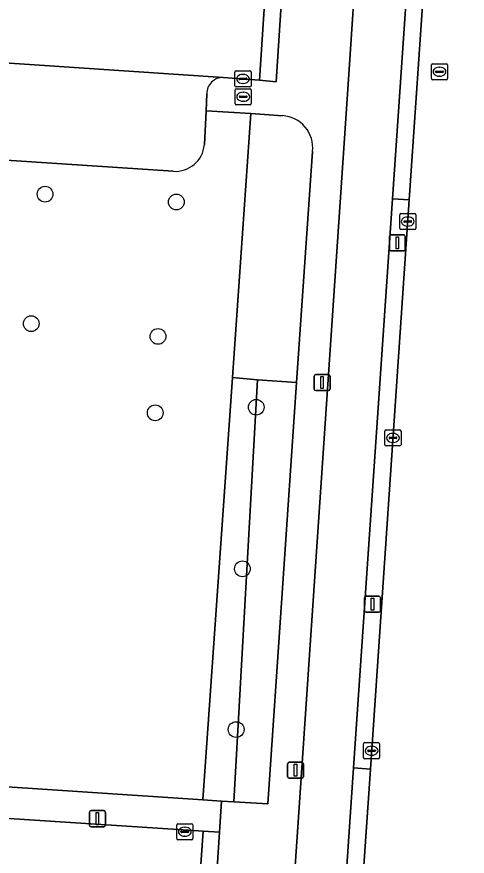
# Model space of a CAD drawing. Extents: x 161848 to 162726, y 385382 to 386521.
# Drawn here: x 161981.2 to 162009.2, y 385526.1 to 385578.3 of the extents above; entities that cross this region are included whole.
import ezdxf

# ---------------------------------------------------------------- set-up
doc = ezdxf.new("R2010")
doc.units = 0
for name, color, linetype in [('IMGEO_Boom', 7, 'Continuous'), ('IMGEO_Brandkraan', 7, 'Continuous'), ('IMGEO_Fietspad_gesloten', 7, 'Continuous'), ('IMGEO_Groenvoorziening', 7, 'Continuous'), ('IMGEO_Kolk', 7, 'Continuous'), ('IMGEO_Lichtmast', 7, 'Continuous'), ('IMGEO_Parkeervlak_open', 7, 'Continuous'), ('IMGEO_Rijbaan_lokaal_open', 7, 'Continuous'), ('IMGEO_Rioolput', 7, 'Continuous'), ('IMGEO_Verkeerseiland_open', 7, 'Continuous'), ('IMGEO_Voetpad_open', 7, 'Continuous')]:
    doc.layers.add(name, color=color, linetype=linetype)

msp = doc.modelspace()

# ---------------------------------------------------------------- linework, layer by layer
at = {"layer": 'IMGEO_Boom'}
for centre in [(161982.953, 385567.288), (161991.117, 385566.798), (161982.093, 385559.235), (161989.977, 385558.44), (161996.085, 385554.036), (161989.801, 385553.69), (161995.225, 385543.989), (161994.836, 385533.993)]:
    msp.add_circle(centre, 0.489, dxfattribs=at)
at = {"layer": 'IMGEO_Brandkraan'}
for p, q in [((161994.774, 385572.917), (161994.774, 385573.769)), ((161994.849, 385573.843), (161995.701, 385573.843)), ((161995.262, 385573.623), (161995.287, 385573.623)), ((161995.775, 385573.769), (161995.775, 385572.917)), ((161995.033, 385573.337), (161995.033, 385573.349)), ((161995.471, 385573.3), (161995.073, 385573.3)), ((161995.076, 385573.386), (161995.474, 385573.386)), ((161995.517, 385573.349), (161995.517, 385573.337)), ((161995.701, 385572.843), (161994.849, 385572.843)), ((161995.285, 385573.063), (161995.26, 385573.063))]:
    msp.add_line(p, q, dxfattribs=at)
for points in [[(161994.774, 385572.917), (161994.774, 385573.769)], [(161994.849, 385573.843), (161995.701, 385573.843)], [(161995.775, 385573.769), (161995.775, 385572.917)], [(161995.701, 385572.843), (161994.849, 385572.843)]]:
    msp.add_lwpolyline(points, dxfattribs=at)
for centre, radius, start, end in [((161994.851, 385573.767), 0.0765, 91.552, 178.448), ((161994.851, 385573.767), 0.0765, 91.552, 178.448), ((161995.699, 385573.767), 0.0765, 1.552, 88.448), ((161995.699, 385573.767), 0.0765, 1.552, 88.448), ((161995.073, 385573.346), 0.0403, 85.8775, 175.7526), ((161995.07, 385573.336), 0.0366, 178.938, 274.7102), ((161995.474, 385573.343), 0.043, 264.8664, 352.4533), ((161995.478, 385573.348), 0.0386, 1.7309, 96.639), ((161994.851, 385572.919), 0.0765, 181.552, 268.448), ((161994.851, 385572.919), 0.0765, 181.552, 268.448), ((161995.699, 385572.919), 0.0765, 271.552, 358.448), ((161995.699, 385572.919), 0.0765, 271.552, 358.448)]:
    msp.add_arc(centre, radius, start, end, dxfattribs=at)
for centre, major_axis, ratio, start_param, end_param in [((161995.261, 385573.343), (-0.387, 0.002), 0.722429, 4.712389, 7.853982), ((161995.286, 385573.343), (-0.39, 0.002), 0.717154, 1.570796, 4.712389)]:
    msp.add_ellipse(centre, major_axis=major_axis, ratio=ratio, start_param=start_param, end_param=end_param, dxfattribs=at)
at = {"layer": 'IMGEO_Fietspad_gesloten'}
msp.add_lwpolyline([(161996.648, 385450.842), (161996.774, 385452.863), (161998.316, 385475.661), (161998.86, 385483.618), (162001.032, 385515.398), (162002.135, 385531.607), (162004.561, 385567.004), (162005.719, 385583.954), (162006.198, 385591.319), (162006.53, 385596.378), (162006.744, 385599.673), (162007.138, 385605.527), (162003.948, 385605.742), (162003.371, 385597.237), (162002.14, 385579.104), (162001.78, 385573.813), (161998.624, 385527.317), (161998.276, 385522.203), (161995.573, 385482.388), (161995.227, 385477.289), (161995.132, 385475.887), (161992.735, 385441.913), (161992.311, 385435.632)], dxfattribs=at)
at = {"layer": 'IMGEO_Groenvoorziening'}
for points in [[(161994.599, 385555.88), (161995.747, 385572.295), (161992.963, 385572.472), (161992.861, 385570.366)], [(161997.722, 385572.169), (161995.747, 385572.295), (161994.599, 385555.88), (161996.155, 385555.751), (161998.597, 385555.583), (161999.585, 385569.951)], [(161990.916, 385568.71), (161980.229, 385569.429), (161979.919, 385564.608), (161964.473, 385565.647), (161962.864, 385565.755), (161962.416, 385558.789), (161960.009, 385558.951), (161960.047, 385559.512), (161957.623, 385559.668), (161957.052, 385550.793), (161956.049, 385535.204), (161955.848, 385532.071), (161956.926, 385531.999), (161959.191, 385531.849), (161963.431, 385531.567), (161992.761, 385529.616), (161994.599, 385555.88)]]:
    msp.add_lwpolyline(points, dxfattribs=at)
for points in [[(161996.155, 385555.751), (161994.599, 385555.88), (161992.761, 385529.616), (161993.923, 385529.548), (161994.691, 385529.503)], [(161998.597, 385555.583), (161996.155, 385555.751), (161994.691, 385529.503), (161996.796, 385529.38)]]:
    msp.add_lwpolyline(points, close=True, dxfattribs=at)
for centre, radius, start, end in [((161997.604, 385570.179), 1.994, 353.4413, 86.6156), ((161991.041, 385570.534), 1.828, 266.0825, 354.7406)]:
    msp.add_arc(centre, radius, start, end, dxfattribs=at)
at = {"layer": 'IMGEO_Kolk'}
for p, q in [((161994.761, 385574.029), (161994.761, 385574.881)), ((161994.836, 385574.955), (161995.688, 385574.955)), ((161995.249, 385574.735), (161995.274, 385574.735)), ((161995.762, 385574.881), (161995.762, 385574.029)), ((161995.02, 385574.449), (161995.02, 385574.461)), ((161995.458, 385574.412), (161995.06, 385574.412)), ((161995.063, 385574.498), (161995.461, 385574.498)), ((161995.272, 385574.175), (161995.247, 385574.175)), ((161995.504, 385574.461), (161995.504, 385574.449)), ((161995.688, 385573.955), (161994.836, 385573.955)), ((162005.004, 385565.159), (162005.004, 385566.011)), ((162005.079, 385566.085), (162005.931, 385566.085)), ((162005.492, 385565.865), (162005.517, 385565.865)), ((162006.005, 385566.011), (162006.005, 385565.159)), ((162005.263, 385565.579), (162005.263, 385565.591)), ((162005.701, 385565.542), (162005.303, 385565.542)), ((162005.306, 385565.628), (162005.704, 385565.628)), ((162005.515, 385565.305), (162005.49, 385565.305)), ((162005.747, 385565.591), (162005.747, 385565.579)), ((162005.931, 385565.085), (162005.079, 385565.085)), ((162004.086, 385551.705), (162004.086, 385552.557)), ((162004.161, 385552.631), (162005.013, 385552.631)), ((162004.574, 385552.411), (162004.599, 385552.411)), ((162005.087, 385552.557), (162005.087, 385551.705)), ((162004.345, 385552.125), (162004.345, 385552.137)), ((162004.783, 385552.088), (162004.385, 385552.088)), ((162004.388, 385552.174), (162004.786, 385552.174)), ((162004.597, 385551.851), (162004.572, 385551.851)), ((162004.829, 385552.137), (162004.829, 385552.125)), ((162005.013, 385551.631), (162004.161, 385551.631)), ((162002.758, 385532.252), (162002.758, 385533.104)), ((162002.833, 385533.178), (162003.685, 385533.178)), ((162003.246, 385532.958), (162003.271, 385532.958)), ((162003.759, 385533.104), (162003.759, 385532.252)), ((162003.017, 385532.672), (162003.017, 385532.684)), ((162003.455, 385532.635), (162003.057, 385532.635)), ((162003.06, 385532.721), (162003.458, 385532.721)), ((162003.269, 385532.398), (162003.244, 385532.398)), ((162003.501, 385532.684), (162003.501, 385532.672)), ((162003.685, 385532.178), (162002.833, 385532.178)), ((161991.141, 385527.214), (161991.141, 385528.066)), ((161991.216, 385528.14), (161992.068, 385528.14)), ((161991.443, 385527.683), (161991.841, 385527.683)), ((161991.629, 385527.92), (161991.654, 385527.92)), ((161992.142, 385528.066), (161992.142, 385527.214)), ((161991.4, 385527.634), (161991.4, 385527.646)), ((161991.838, 385527.597), (161991.44, 385527.597)), ((161991.652, 385527.36), (161991.627, 385527.36)), ((161991.884, 385527.646), (161991.884, 385527.634)), ((161992.068, 385527.14), (161991.216, 385527.14))]:
    msp.add_line(p, q, dxfattribs=at)
for points in [[(161994.761, 385574.029), (161994.761, 385574.881)], [(161994.836, 385574.955), (161995.688, 385574.955)], [(161995.762, 385574.881), (161995.762, 385574.029)], [(161995.688, 385573.955), (161994.836, 385573.955)], [(162005.004, 385565.159), (162005.004, 385566.011)], [(162005.079, 385566.085), (162005.931, 385566.085)], [(162006.005, 385566.011), (162006.005, 385565.159)], [(162005.931, 385565.085), (162005.079, 385565.085)], [(162004.086, 385551.705), (162004.086, 385552.557)], [(162004.161, 385552.631), (162005.013, 385552.631)], [(162005.087, 385552.557), (162005.087, 385551.705)], [(162005.013, 385551.631), (162004.161, 385551.631)], [(162002.758, 385532.252), (162002.758, 385533.104)], [(162002.833, 385533.178), (162003.685, 385533.178)], [(162003.759, 385533.104), (162003.759, 385532.252)], [(162003.685, 385532.178), (162002.833, 385532.178)], [(161991.141, 385527.214), (161991.141, 385528.066)], [(161991.216, 385528.14), (161992.068, 385528.14)], [(161992.142, 385528.066), (161992.142, 385527.214)], [(161992.068, 385527.14), (161991.216, 385527.14)]]:
    msp.add_lwpolyline(points, dxfattribs=at)
for centre, radius, start, end in [((161994.838, 385574.879), 0.0765, 91.552, 178.448), ((161994.838, 385574.879), 0.0765, 91.552, 178.448), ((161995.686, 385574.879), 0.0765, 1.552, 88.448), ((161995.686, 385574.879), 0.0765, 1.552, 88.448), ((161995.06, 385574.458), 0.0403, 85.8775, 175.7526), ((161995.057, 385574.448), 0.0366, 178.938, 274.7102), ((161995.461, 385574.455), 0.043, 264.8664, 352.4533), ((161995.465, 385574.46), 0.0386, 1.7309, 96.639), ((161994.838, 385574.031), 0.0765, 181.552, 268.448), ((161994.838, 385574.031), 0.0765, 181.552, 268.448), ((161995.686, 385574.031), 0.0765, 271.552, 358.448), ((161995.686, 385574.031), 0.0765, 271.552, 358.448), ((162005.081, 385566.009), 0.0765, 91.552, 178.448), ((162005.081, 385566.009), 0.0765, 91.552, 178.448), ((162005.929, 385566.009), 0.0765, 1.552, 88.448), ((162005.929, 385566.009), 0.0765, 1.552, 88.448), ((162005.303, 385565.588), 0.0403, 85.8775, 175.7526), ((162005.3, 385565.578), 0.0366, 178.938, 274.7102), ((162005.704, 385565.585), 0.043, 264.8664, 352.4533), ((162005.708, 385565.59), 0.0386, 1.7309, 96.639), ((162005.081, 385565.161), 0.0765, 181.552, 268.448), ((162005.081, 385565.161), 0.0765, 181.552, 268.448), ((162005.929, 385565.161), 0.0765, 271.552, 358.448), ((162005.929, 385565.161), 0.0765, 271.552, 358.448), ((162004.163, 385552.555), 0.0765, 91.552, 178.448), ((162004.163, 385552.555), 0.0765, 91.552, 178.448), ((162005.011, 385552.555), 0.0765, 1.552, 88.448), ((162005.011, 385552.555), 0.0765, 1.552, 88.448), ((162004.163, 385551.707), 0.0765, 181.552, 268.448), ((162004.163, 385551.707), 0.0765, 181.552, 268.448), ((162004.385, 385552.134), 0.0403, 85.8775, 175.7526), ((162004.382, 385552.124), 0.0366, 178.938, 274.7102), ((162004.786, 385552.131), 0.043, 264.8664, 352.4533), ((162004.79, 385552.136), 0.0386, 1.7309, 96.639), ((162005.011, 385551.707), 0.0765, 271.552, 358.448), ((162005.011, 385551.707), 0.0765, 271.552, 358.448), ((162002.835, 385533.102), 0.0765, 91.552, 178.448), ((162002.835, 385533.102), 0.0765, 91.552, 178.448), ((162003.683, 385533.102), 0.0765, 1.552, 88.448), ((162003.683, 385533.102), 0.0765, 1.552, 88.448), ((162003.057, 385532.681), 0.0403, 85.8775, 175.7526), ((162003.054, 385532.671), 0.0366, 178.938, 274.7102), ((162003.458, 385532.678), 0.043, 264.8664, 352.4533), ((162003.462, 385532.683), 0.0386, 1.7309, 96.639), ((162002.835, 385532.254), 0.0765, 181.552, 268.448), ((162002.835, 385532.254), 0.0765, 181.552, 268.448), ((162003.683, 385532.254), 0.0765, 271.552, 358.448), ((162003.683, 385532.254), 0.0765, 271.552, 358.448), ((161991.218, 385528.064), 0.0765, 91.552, 178.448), ((161991.218, 385528.064), 0.0765, 91.552, 178.448), ((161991.44, 385527.643), 0.0403, 85.8775, 175.7526), ((161991.845, 385527.645), 0.0386, 1.7309, 96.639), ((161992.066, 385528.064), 0.0765, 1.552, 88.448), ((161992.066, 385528.064), 0.0765, 1.552, 88.448), ((161991.218, 385527.216), 0.0765, 181.552, 268.448), ((161991.218, 385527.216), 0.0765, 181.552, 268.448), ((161991.437, 385527.633), 0.0366, 178.938, 274.7102), ((161991.841, 385527.64), 0.043, 264.8664, 352.4533), ((161992.066, 385527.216), 0.0765, 271.552, 358.448), ((161992.066, 385527.216), 0.0765, 271.552, 358.448)]:
    msp.add_arc(centre, radius, start, end, dxfattribs=at)
for centre, major_axis, ratio, start_param, end_param in [((161995.248, 385574.455), (-0.387, 0.002), 0.722429, 4.712389, 7.853982), ((161995.273, 385574.455), (-0.39, 0.002), 0.717154, 1.570796, 4.712389), ((162005.491, 385565.585), (-0.387, 0.002), 0.722429, 4.712389, 7.853982), ((162005.516, 385565.585), (-0.39, 0.002), 0.717154, 1.570796, 4.712389), ((162004.573, 385552.131), (-0.387, 0.002), 0.722429, 4.712389, 7.853982), ((162004.598, 385552.131), (-0.39, 0.002), 0.717154, 1.570796, 4.712389), ((162003.245, 385532.678), (-0.387, 0.002), 0.722429, 4.712389, 7.853982), ((162003.27, 385532.678), (-0.39, 0.002), 0.717154, 1.570796, 4.712389), ((161991.628, 385527.64), (-0.387, 0.002), 0.722429, 4.712389, 7.853982), ((161991.653, 385527.64), (-0.39, 0.002), 0.717154, 1.570796, 4.712389)]:
    msp.add_ellipse(centre, major_axis=major_axis, ratio=ratio, start_param=start_param, end_param=end_param, dxfattribs=at)
at = {"layer": 'IMGEO_Lichtmast'}
for p, q in [((162004.464, 385564.764), (162005.254, 385564.764)), ((162005.254, 385564.764), (162004.464, 385564.764)), ((162004.364, 385563.864), (162004.364, 385564.664)), ((162004.364, 385564.664), (162004.364, 385563.864)), ((162005.354, 385564.664), (162005.354, 385563.864)), ((162005.354, 385563.864), (162005.354, 385564.664)), ((162005.254, 385563.764), (162004.464, 385563.764)), ((162004.464, 385563.764), (162005.254, 385563.764)), ((161999.685, 385555.171), (161999.685, 385555.971)), ((161999.685, 385555.971), (161999.685, 385555.171)), ((161999.785, 385556.071), (162000.575, 385556.071)), ((162000.575, 385556.071), (161999.785, 385556.071)), ((162000.675, 385555.971), (162000.675, 385555.171)), ((162000.675, 385555.171), (162000.675, 385555.971)), ((162000.575, 385555.071), (161999.785, 385555.071)), ((161999.785, 385555.071), (162000.575, 385555.071)), ((162002.92, 385542.292), (162003.71, 385542.292)), ((162003.71, 385542.292), (162002.92, 385542.292)), ((162002.82, 385541.392), (162002.82, 385542.192)), ((162002.82, 385542.192), (162002.82, 385541.392)), ((162003.81, 385542.192), (162003.81, 385541.392)), ((162003.81, 385541.392), (162003.81, 385542.192)), ((162003.71, 385541.292), (162002.92, 385541.292)), ((162002.92, 385541.292), (162003.71, 385541.292)), ((161998.031, 385531.06), (161998.031, 385531.86)), ((161998.031, 385531.86), (161998.031, 385531.06)), ((161998.131, 385531.96), (161998.921, 385531.96)), ((161998.921, 385531.96), (161998.131, 385531.96)), ((161999.021, 385531.86), (161999.021, 385531.06)), ((161999.021, 385531.06), (161999.021, 385531.86)), ((161998.921, 385530.96), (161998.131, 385530.96)), ((161998.131, 385530.96), (161998.921, 385530.96)), ((161985.712, 385528.05), (161985.712, 385528.85)), ((161985.712, 385528.85), (161985.712, 385528.05)), ((161985.812, 385528.95), (161986.602, 385528.95)), ((161986.602, 385528.95), (161985.812, 385528.95)), ((161986.702, 385528.85), (161986.702, 385528.05)), ((161986.702, 385528.05), (161986.702, 385528.85)), ((161986.602, 385527.95), (161985.812, 385527.95)), ((161985.812, 385527.95), (161986.602, 385527.95))]:
    msp.add_line(p, q, dxfattribs=at)
for points in [[(162004.784, 385564.639), (162004.934, 385564.639), (162004.934, 385563.889), (162004.784, 385563.889), (162004.784, 385564.639)], [(162000.105, 385555.946), (162000.255, 385555.946), (162000.255, 385555.196), (162000.105, 385555.196), (162000.105, 385555.946)], [(162003.24, 385542.167), (162003.39, 385542.167), (162003.39, 385541.417), (162003.24, 385541.417), (162003.24, 385542.167)], [(161998.451, 385531.835), (161998.601, 385531.835), (161998.601, 385531.085), (161998.451, 385531.085), (161998.451, 385531.835)], [(161986.132, 385528.825), (161986.282, 385528.825), (161986.282, 385528.075), (161986.132, 385528.075), (161986.132, 385528.825)]]:
    msp.add_lwpolyline(points, dxfattribs=at)
for centre, start, end in [((162004.464, 385564.664), 90, 180), ((162004.464, 385564.664), 90, 180), ((162005.254, 385564.664), 0, 90), ((162005.254, 385564.664), 360, 90), ((162004.464, 385563.864), 180, 270), ((162004.464, 385563.864), 180, 270), ((162005.254, 385563.864), 270, 0), ((162005.254, 385563.864), 270, 0), ((161999.785, 385555.971), 90, 180), ((161999.785, 385555.971), 90, 180), ((162000.575, 385555.971), 0, 90), ((162000.575, 385555.971), 360, 90), ((161999.785, 385555.171), 180, 270), ((161999.785, 385555.171), 180, 270), ((162000.575, 385555.171), 270, 0), ((162000.575, 385555.171), 270, 0), ((162002.92, 385542.192), 90, 180), ((162002.92, 385542.192), 90, 180), ((162003.71, 385542.192), 0, 90), ((162003.71, 385542.192), 360, 90), ((162002.92, 385541.392), 180, 270), ((162002.92, 385541.392), 180, 270), ((162003.71, 385541.392), 270, 0), ((162003.71, 385541.392), 270, 0), ((161998.131, 385531.86), 90, 180), ((161998.131, 385531.86), 90, 180), ((161998.921, 385531.86), 0, 90), ((161998.921, 385531.86), 360, 90), ((161998.131, 385531.06), 180, 270), ((161998.131, 385531.06), 180, 270), ((161998.921, 385531.06), 270, 0), ((161998.921, 385531.06), 270, 0), ((161985.812, 385528.85), 90, 180), ((161985.812, 385528.85), 90, 180), ((161986.602, 385528.85), 0, 90), ((161986.602, 385528.85), 360, 90), ((161985.812, 385528.05), 180, 270), ((161985.812, 385528.05), 180, 270), ((161986.602, 385528.05), 270, 0), ((161986.602, 385528.05), 270, 0)]:
    msp.add_arc(centre, 0.1, start, end, dxfattribs=at)
at = {"layer": 'IMGEO_Parkeervlak_open'}
for points in [[(161994.035, 385574.544), (161958.177, 385576.956)], [(161992.963, 385572.472), (161993.003, 385573.528)], [(161992.861, 385570.366), (161992.963, 385572.472)], [(161961.029, 385570.72), (161964.798, 385570.467), (161980.229, 385569.429), (161990.916, 385568.71)]]:
    msp.add_lwpolyline(points, dxfattribs=at)
for centre, radius, start, end in [((161994.019, 385573.528), 1.016, 89.0906, 180.0142), ((161991.041, 385570.534), 1.828, 266.0825, 354.7406)]:
    msp.add_arc(centre, radius, start, end, dxfattribs=at)
at = {"layer": 'IMGEO_Rijbaan_lokaal_open'}
for points in [[(162014.09, 385602.491), (162015.218, 385619.015), (162016.148, 385632.865), (162010.05, 385633.182), (162008.94, 385616.682), (162007.797, 385599.605), (162007.58, 385596.315), (162007.244, 385591.241), (162006.746, 385583.864), (162005.598, 385566.94), (162003.18, 385531.527), (162002.072, 385515.337), (161999.911, 385483.524), (161999.357, 385475.567), (161997.814, 385452.783), (161997.678, 385450.723)], [(161958.177, 385576.956), (161994.035, 385574.544), (161996.279, 385574.381), (161996.609, 385579.459), (161993.817, 385579.653), (161948.87, 385582.767), (161948.39, 385582.793), (161948.085, 385581.619), (161947.765, 385575.649), (161947.75, 385575.399), (161947.742, 385575.268), (161944.809, 385530.214)], [(161992.777, 385527.666), (161991.853, 385527.727), (161953.016, 385530.264)], [(161949.175, 385525.537), (161956.819, 385524.879), (161956.884, 385524.873), (161965.744, 385524.286), (161972.505, 385523.839), (161991.565, 385522.692), (161992.427, 385522.615), (161992.777, 385527.666)]]:
    msp.add_lwpolyline(points, dxfattribs=at)
for points in [[(161996.279, 385574.381), (161997.324, 385574.273), (161997.656, 385579.415), (161996.609, 385579.459)], [(161992.427, 385522.615), (161993.463, 385522.542), (161993.81, 385527.611), (161992.777, 385527.666)]]:
    msp.add_lwpolyline(points, close=True, dxfattribs=at)
at = {"layer": 'IMGEO_Rioolput'}
for p, q in [((162006.979, 385574.476), (162006.979, 385575.328)), ((162007.054, 385575.402), (162007.906, 385575.402)), ((162007.467, 385575.182), (162007.492, 385575.182)), ((162007.98, 385575.328), (162007.98, 385574.476)), ((162007.238, 385574.896), (162007.238, 385574.908)), ((162007.676, 385574.859), (162007.278, 385574.859)), ((162007.281, 385574.945), (162007.679, 385574.945)), ((162007.722, 385574.908), (162007.722, 385574.896)), ((162007.906, 385574.402), (162007.054, 385574.402)), ((162007.49, 385574.622), (162007.465, 385574.622))]:
    msp.add_line(p, q, dxfattribs=at)
for points in [[(162006.979, 385574.476), (162006.979, 385575.328)], [(162007.054, 385575.402), (162007.906, 385575.402)], [(162007.98, 385575.328), (162007.98, 385574.476)], [(162007.906, 385574.402), (162007.054, 385574.402)]]:
    msp.add_lwpolyline(points, dxfattribs=at)
for centre, radius, start, end in [((162007.056, 385575.326), 0.0765, 91.552, 178.448), ((162007.056, 385575.326), 0.0765, 91.552, 178.448), ((162007.904, 385575.326), 0.0765, 1.552, 88.448), ((162007.904, 385575.326), 0.0765, 1.552, 88.448), ((162007.278, 385574.905), 0.0403, 85.8775, 175.7526), ((162007.275, 385574.895), 0.0366, 178.938, 274.7102), ((162007.679, 385574.902), 0.043, 264.8664, 352.4533), ((162007.683, 385574.907), 0.0386, 1.7309, 96.639), ((162007.056, 385574.478), 0.0765, 181.552, 268.448), ((162007.056, 385574.478), 0.0765, 181.552, 268.448), ((162007.904, 385574.478), 0.0765, 271.552, 358.448), ((162007.904, 385574.478), 0.0765, 271.552, 358.448)]:
    msp.add_arc(centre, radius, start, end, dxfattribs=at)
for centre, major_axis, ratio, start_param, end_param in [((162007.466, 385574.902), (-0.387, 0.002), 0.722429, 4.712389, 7.853982), ((162007.491, 385574.902), (-0.39, 0.002), 0.717154, 1.570796, 4.712389)]:
    msp.add_ellipse(centre, major_axis=major_axis, ratio=ratio, start_param=start_param, end_param=end_param, dxfattribs=at)
at = {"layer": 'IMGEO_Verkeerseiland_open'}
msp.add_lwpolyline([(162003.18, 385531.527), (162005.598, 385566.94), (162004.561, 385567.004), (162002.135, 385531.607)], close=True, dxfattribs=at)
at = {"layer": 'IMGEO_Voetpad_open'}
for points in [[(162001.78, 385573.813), (162002.14, 385579.104), (162003.371, 385597.237), (162001.877, 385597.336), (162001.027, 385584.59), (162000.939, 385583.267), (162000.624, 385579.228), (161997.656, 385579.415), (161997.324, 385574.273), (161996.279, 385574.381), (161994.035, 385574.544)], [(161999.585, 385569.951), (161998.597, 385555.583), (161996.796, 385529.38), (161994.691, 385529.503), (161993.923, 385529.548), (161993.81, 385527.611), (161993.463, 385522.542), (161993.387, 385521.503), (161996.406, 385521.282), (161994.084, 385486.988), (161993.732, 385481.801), (161995.573, 385482.388), (161998.276, 385522.203), (161998.624, 385527.317), (162001.78, 385573.813)], [(161993.003, 385573.528), (161992.963, 385572.472), (161995.747, 385572.295), (161997.722, 385572.169)], [(161993.923, 385529.548), (161992.761, 385529.616), (161963.431, 385531.567), (161959.191, 385531.849), (161956.926, 385531.999), (161955.848, 385532.071), (161956.049, 385535.204), (161952.11, 385535.481)], [(161953.016, 385530.264), (161991.853, 385527.727), (161992.777, 385527.666), (161993.81, 385527.611), (161993.923, 385529.548)]]:
    msp.add_lwpolyline(points, dxfattribs=at)
for points in [[(162005.598, 385566.94), (162006.746, 385583.864), (162005.719, 385583.954), (162004.561, 385567.004)], [(162002.135, 385531.607), (162001.032, 385515.398), (162002.072, 385515.337), (162003.18, 385531.527)]]:
    msp.add_lwpolyline(points, close=True, dxfattribs=at)
for centre, radius, start, end in [((161994.019, 385573.528), 1.016, 89.0906, 180.0142), ((161997.604, 385570.179), 1.994, 353.4413, 86.6156)]:
    msp.add_arc(centre, radius, start, end, dxfattribs=at)

doc.saveas('drawing.dxf')
